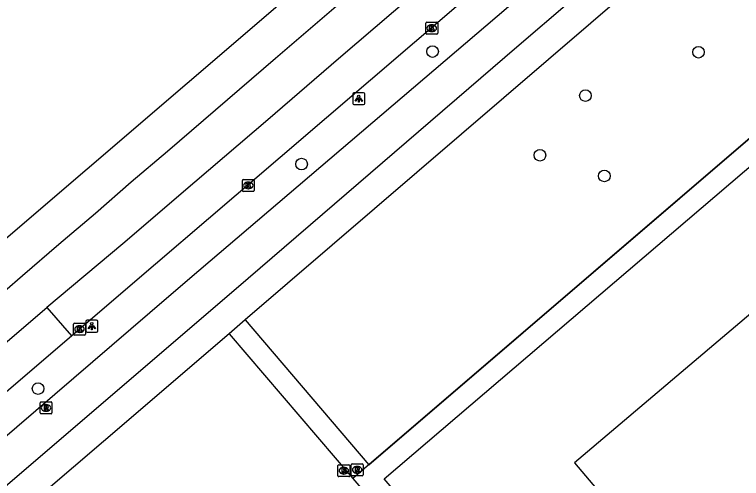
# Model space of a CAD drawing. Extents: x 159053 to 160041, y 380450 to 381422.
# Drawn here: x 159140.2 to 159201.4, y 381185.8 to 381224.9 of the extents above; entities that cross this region are included whole.
import ezdxf

# ---------------------------------------------------------------- set-up
doc = ezdxf.new("R2010")
doc.units = 0
for name, color, linetype in [('IMGEO_Boom', 7, 'Continuous'), ('IMGEO_Fietspad_gesloten', 7, 'Continuous'), ('IMGEO_Kolk', 7, 'Continuous'), ('IMGEO_Lichtpunt', 7, 'Continuous'), ('IMGEO_OVBaan_gesloten', 7, 'Continuous'), ('IMGEO_Pand', 7, 'Continuous'), ('IMGEO_Pand_overbouw', 7, 'Continuous'), ('IMGEO_Rijbaan_regionaal_gesloten', 7, 'Continuous'), ('IMGEO_Rioolput', 7, 'Continuous'), ('IMGEO_Voetpad_open', 7, 'Continuous')]:
    doc.layers.add(name, color=color, linetype=linetype)

msp = doc.modelspace()

# ---------------------------------------------------------------- linework, layer by layer
at = {"layer": 'IMGEO_Boom'}
for centre in [(159175.406, 381221.749), (159197.817, 381221.691), (159188.29, 381218.037), (159184.457, 381213.014), (159164.37, 381212.271), (159189.884, 381211.272), (159142.161, 381193.358)]:
    msp.add_circle(centre, 0.489, dxfattribs=at)
at = {"layer": 'IMGEO_Fietspad_gesloten'}
for points in [[(159127.177, 381178.813), (159129.142, 381180.518), (159151.57, 381199.758), (159154.961, 381202.667), (159160.659, 381207.528), (159189.61, 381232.226), (159193.266, 381235.559), (159199.551, 381240.945)], [(159108.979, 381159.184), (159130.347, 381177.389), (159158.844, 381201.787), (159182.496, 381222.154), (159195.92, 381233.637), (159197.05, 381234.658), (159202.543, 381239.42)]]:
    msp.add_lwpolyline(points, dxfattribs=at)
at = {"layer": 'IMGEO_Kolk'}
for p, q in [((159174.913, 381224.216), (159175.765, 381224.216)), ((159174.838, 381223.29), (159174.838, 381224.142)), ((159175.326, 381223.996), (159175.351, 381223.996)), ((159175.839, 381224.142), (159175.839, 381223.29)), ((159175.765, 381223.216), (159174.913, 381223.216)), ((159175.349, 381223.436), (159175.324, 381223.436)), ((159159.379, 381210.048), (159159.379, 381210.9)), ((159159.454, 381210.974), (159160.306, 381210.974)), ((159159.867, 381210.754), (159159.892, 381210.754)), ((159160.38, 381210.9), (159160.38, 381210.048)), ((159159.89, 381210.194), (159159.865, 381210.194)), ((159160.306, 381209.974), (159159.454, 381209.974)), ((159145.151, 381197.945), (159145.151, 381198.797)), ((159145.226, 381198.871), (159146.078, 381198.871)), ((159145.639, 381198.651), (159145.664, 381198.651)), ((159146.152, 381198.797), (159146.152, 381197.945)), ((159146.078, 381197.871), (159145.226, 381197.871)), ((159145.662, 381198.091), (159145.637, 381198.091))]:
    msp.add_line(p, q, dxfattribs=at)
for points in [[(159174.913, 381224.216), (159175.765, 381224.216)], [(159174.838, 381223.29), (159174.838, 381224.142)], [(159175.159, 381223.916), (159175.282, 381223.916), (159175.282, 381223.765), (159175.412, 381223.916), (159175.576, 381223.916), (159175.43, 381223.765), (159175.583, 381223.516), (159175.431, 381223.516), (159175.346, 381223.68), (159175.282, 381223.613), (159175.282, 381223.516), (159175.159, 381223.516), (159175.159, 381223.916)], [(159175.839, 381224.142), (159175.839, 381223.29)], [(159175.765, 381223.216), (159174.913, 381223.216)], [(159159.379, 381210.048), (159159.379, 381210.9)], [(159159.454, 381210.974), (159160.306, 381210.974)], [(159160.38, 381210.9), (159160.38, 381210.048)], [(159159.7, 381210.674), (159159.823, 381210.674), (159159.823, 381210.523), (159159.953, 381210.674), (159160.117, 381210.674), (159159.971, 381210.523), (159160.124, 381210.274), (159159.972, 381210.274), (159159.887, 381210.438), (159159.823, 381210.371), (159159.823, 381210.274), (159159.7, 381210.274), (159159.7, 381210.674)], [(159160.306, 381209.974), (159159.454, 381209.974)], [(159145.151, 381197.945), (159145.151, 381198.797)], [(159145.226, 381198.871), (159146.078, 381198.871)], [(159145.472, 381198.571), (159145.595, 381198.571), (159145.595, 381198.42), (159145.725, 381198.571), (159145.889, 381198.571), (159145.743, 381198.42), (159145.896, 381198.171), (159145.744, 381198.171), (159145.659, 381198.335), (159145.595, 381198.268), (159145.595, 381198.171), (159145.472, 381198.171), (159145.472, 381198.571)], [(159146.152, 381198.797), (159146.152, 381197.945)], [(159146.078, 381197.871), (159145.226, 381197.871)]]:
    msp.add_lwpolyline(points, dxfattribs=at)
for centre, start, end in [((159174.915, 381224.14), 91.55205, 178.44795), ((159174.915, 381224.14), 91.55205, 178.44795), ((159175.763, 381224.14), 1.55205, 88.44795), ((159175.763, 381224.14), 1.55205, 88.44795), ((159174.915, 381223.292), 181.55205, 268.44795), ((159174.915, 381223.292), 181.55205, 268.44795), ((159175.763, 381223.292), 271.55205, 358.44795), ((159175.763, 381223.292), 271.55205, 358.44795), ((159159.456, 381210.898), 91.55205, 178.44795), ((159159.456, 381210.898), 91.55205, 178.44795), ((159160.304, 381210.898), 1.55205, 88.44795), ((159160.304, 381210.898), 1.55205, 88.44795), ((159159.456, 381210.05), 181.55205, 268.44795), ((159159.456, 381210.05), 181.55205, 268.44795), ((159160.304, 381210.05), 271.55205, 358.44795), ((159160.304, 381210.05), 271.55205, 358.44795), ((159145.228, 381198.795), 91.55205, 178.44795), ((159145.228, 381198.795), 91.55205, 178.44795), ((159146.076, 381198.795), 1.55205, 88.44795), ((159146.076, 381198.795), 1.55205, 88.44795), ((159145.228, 381197.947), 181.55205, 268.44795), ((159145.228, 381197.947), 181.55205, 268.44795), ((159146.076, 381197.947), 271.55205, 358.44795), ((159146.076, 381197.947), 271.55205, 358.44795)]:
    msp.add_arc(centre, 0.0765, start, end, dxfattribs=at)
for centre, major_axis, ratio, start_param, end_param in [((159175.325, 381223.716), (-0.387, 0.002), 0.722429, 4.712389, 7.853982), ((159175.35, 381223.716), (-0.39, 0.002), 0.717154, 1.570796, 4.712389), ((159159.866, 381210.474), (-0.387, 0.002), 0.722429, 4.712389, 7.853982), ((159159.891, 381210.474), (-0.39, 0.002), 0.717154, 1.570796, 4.712389), ((159145.638, 381198.371), (-0.387, 0.002), 0.722429, 4.712389, 7.853982), ((159145.663, 381198.371), (-0.39, 0.002), 0.717154, 1.570796, 4.712389)]:
    msp.add_ellipse(centre, major_axis=major_axis, ratio=ratio, start_param=start_param, end_param=end_param, dxfattribs=at)
at = {"layer": 'IMGEO_Lichtpunt'}
for p, q in [((159168.693, 381218.181), (159168.693, 381217.374)), ((159168.693, 381218.181), (159168.693, 381217.374)), ((159169.595, 381218.276), (159168.787, 381218.276)), ((159169.595, 381218.276), (159168.787, 381218.276)), ((159169.689, 381217.374), (159169.689, 381218.181)), ((159169.689, 381217.374), (159169.689, 381218.181)), ((159168.787, 381217.28), (159169.595, 381217.28)), ((159168.787, 381217.28), (159169.595, 381217.28)), ((159147.096, 381199.116), (159146.288, 381199.116)), ((159147.096, 381199.116), (159146.288, 381199.116)), ((159146.194, 381199.021), (159146.194, 381198.214)), ((159146.194, 381199.021), (159146.194, 381198.214)), ((159147.19, 381198.214), (159147.19, 381199.021)), ((159147.19, 381198.214), (159147.19, 381199.021)), ((159146.288, 381198.12), (159147.096, 381198.12)), ((159146.288, 381198.12), (159147.096, 381198.12))]:
    msp.add_line(p, q, dxfattribs=at)
for points in [[(159169.067, 381217.845), (159169.106, 381217.817), (159168.918, 381217.555), (159168.88, 381217.582), (159169.067, 381217.845)], [(159169.169, 381217.797), (159169.216, 381217.797), (159169.216, 381217.475), (159169.169, 381217.475), (159169.169, 381217.797)], [(159169.279, 381217.817), (159169.317, 381217.844), (159169.504, 381217.582), (159169.465, 381217.554), (159169.279, 381217.817)], [(159146.568, 381198.685), (159146.607, 381198.657), (159146.419, 381198.395), (159146.381, 381198.422), (159146.568, 381198.685)], [(159146.67, 381198.637), (159146.717, 381198.637), (159146.717, 381198.315), (159146.67, 381198.315), (159146.67, 381198.637)], [(159146.78, 381198.657), (159146.818, 381198.684), (159147.005, 381198.422), (159146.966, 381198.394), (159146.78, 381198.657)]]:
    msp.add_lwpolyline(points, dxfattribs=at)
for centre in [(159169.192, 381217.979), (159146.693, 381198.819)]:
    msp.add_circle(centre, 0.0994, dxfattribs=at)
for centre, start, end in [((159168.787, 381218.181), 90, 180), ((159168.787, 381218.181), 90, 180), ((159169.595, 381218.181), 0, 90), ((159169.595, 381218.181), 0, 90), ((159168.787, 381217.374), 180, 270), ((159168.787, 381217.374), 180, 270), ((159169.595, 381217.374), 270, 0), ((159169.595, 381217.374), 270, 360), ((159146.288, 381199.021), 90, 180), ((159146.288, 381199.021), 90, 180), ((159147.096, 381199.021), 0, 90), ((159147.096, 381199.021), 0, 90), ((159146.288, 381198.214), 180, 270), ((159146.288, 381198.214), 180, 270), ((159147.096, 381198.214), 270, 0), ((159147.096, 381198.214), 270, 360)]:
    msp.add_arc(centre, 0.0946, start, end, dxfattribs=at)
at = {"layer": 'IMGEO_OVBaan_gesloten'}
for points in [[(159090.156, 381153.792), (159089.567, 381154.567), (159142.906, 381200.205)], [(159142.906, 381200.205), (159144.985, 381197.81)], [(159125.306, 381180.977), (159144.985, 381197.81)]]:
    msp.add_lwpolyline(points, dxfattribs=at)
at = {"layer": 'IMGEO_Pand'}
for points in [[(159204.697, 381166.217), (159203.481, 381167.645), (159193.829, 381159.398), (159185.489, 381169.145), (159184.952, 381168.684), (159183.585, 381170.288), (159183.438, 381170.172), (159181.985, 381171.85), (159182.128, 381171.975), (159179.119, 381175.513), (159179.666, 381175.981), (159173.652, 381183.04), (159171.34, 381185.754), (159208.994, 381217.897), (159211.279, 381215.206), (159213.579, 381212.498), (159213.685, 381212.589), (159231.66, 381191.536), (159210.522, 381173.486), (159211.653, 381172.164)], [(159216.984, 381190.828), (159206.446, 381203.264), (159187.373, 381187.101), (159197.911, 381174.666), (159216.984, 381190.828)]]:
    msp.add_lwpolyline(points, dxfattribs=at)
at = {"layer": 'IMGEO_Pand_overbouw'}
for points in [[(159211.653, 381172.164), (159234.166, 381191.389), (159212.743, 381216.45), (159211.769, 381217.59), (159210.482, 381219.096), (159209.242, 381220.546), (159168.702, 381185.792)], [(159171.34, 381185.754), (159208.994, 381217.897), (159211.279, 381215.206), (159213.579, 381212.498), (159213.685, 381212.589), (159231.66, 381191.536), (159210.522, 381173.486)]]:
    msp.add_lwpolyline(points, dxfattribs=at)
msp.add_lwpolyline([(159216.984, 381190.828), (159206.446, 381203.264), (159187.373, 381187.101), (159197.911, 381174.666)], close=True, dxfattribs=at)
at = {"layer": 'IMGEO_Rijbaan_regionaal_gesloten'}
for points in [[(159194.213, 381253.044), (159189.014, 381248.453), (159137.659, 381204.458), (159109.432, 381180.391), (159079.399, 381155.036), (159078.121, 381154.104), (159077.912, 381153.94)], [(159195.525, 381249.821), (159192.549, 381247.265), (159186.502, 381242.075), (159183.448, 381239.478), (159180.443, 381236.862), (159177.379, 381234.249), (159174.317, 381231.634), (159168.263, 381226.412), (159162.167, 381221.149), (159159.13, 381218.561), (159156.098, 381215.954), (159153.078, 381213.34), (159150.02, 381210.741), (159146.999, 381208.096), (159143.9, 381205.494), (159140.864, 381202.871), (159137.841, 381200.265)], [(159196.902, 381246.438), (159188.08, 381238.831), (159179.748, 381231.662), (159173.664, 381226.433), (159167.468, 381221.145), (159161.534, 381215.995), (159155.363, 381210.741), (159149.308, 381205.554), (159142.906, 381200.205)], [(159144.985, 381197.81), (159149.731, 381201.872), (159158.845, 381209.673), (159196.536, 381241.932), (159198.149, 381243.375)]]:
    msp.add_lwpolyline(points, dxfattribs=at)
at = {"layer": 'IMGEO_Rioolput'}
for p, q in [((159142.333, 381191.312), (159142.333, 381192.164)), ((159142.408, 381192.238), (159143.26, 381192.238)), ((159142.821, 381192.018), (159142.846, 381192.018)), ((159143.334, 381192.164), (159143.334, 381191.312)), ((159143.26, 381191.238), (159142.408, 381191.238)), ((159142.844, 381191.458), (159142.819, 381191.458)), ((159167.43, 381186.023), (159167.43, 381186.875)), ((159167.505, 381186.949), (159168.357, 381186.949)), ((159168.431, 381186.875), (159168.431, 381186.023)), ((159168.553, 381186.095), (159168.553, 381186.947)), ((159168.628, 381187.021), (159169.48, 381187.021)), ((159169.041, 381186.801), (159169.066, 381186.801)), ((159169.554, 381186.947), (159169.554, 381186.095)), ((159167.918, 381186.729), (159167.943, 381186.729)), ((159169.064, 381186.241), (159169.039, 381186.241)), ((159168.357, 381185.949), (159167.505, 381185.949)), ((159167.941, 381186.169), (159167.916, 381186.169)), ((159169.48, 381186.021), (159168.628, 381186.021))]:
    msp.add_line(p, q, dxfattribs=at)
for points in [[(159142.333, 381191.312), (159142.333, 381192.164)], [(159142.408, 381192.238), (159143.26, 381192.238)], [(159142.922, 381191.936), (159142.67, 381191.938), (159142.67, 381191.538)], [(159142.67, 381191.538), (159142.794, 381191.538), (159142.794, 381191.7), (159142.805, 381191.7)], [(159142.848, 381191.857), (159142.794, 381191.857), (159142.794, 381191.776)], [(159142.794, 381191.776), (159142.846, 381191.776)], [(159143.334, 381192.164), (159143.334, 381191.312)], [(159143.26, 381191.238), (159142.408, 381191.238)], [(159142.852, 381191.671), (159142.923, 381191.538), (159143.063, 381191.538), (159142.998, 381191.664)], [(159167.43, 381186.023), (159167.43, 381186.875)], [(159167.505, 381186.949), (159168.357, 381186.949)], [(159168.431, 381186.875), (159168.431, 381186.023)], [(159168.553, 381186.095), (159168.553, 381186.947)], [(159168.628, 381187.021), (159169.48, 381187.021)], [(159169.554, 381186.947), (159169.554, 381186.095)], [(159168.019, 381186.647), (159167.767, 381186.649), (159167.767, 381186.249)], [(159167.767, 381186.249), (159167.891, 381186.249), (159167.891, 381186.411), (159167.902, 381186.411)], [(159167.945, 381186.568), (159167.891, 381186.568), (159167.891, 381186.487)], [(159167.891, 381186.487), (159167.943, 381186.487)], [(159167.949, 381186.382), (159168.02, 381186.249), (159168.16, 381186.249), (159168.095, 381186.375)], [(159169.142, 381186.719), (159168.89, 381186.721), (159168.89, 381186.321)], [(159168.89, 381186.321), (159169.014, 381186.321), (159169.014, 381186.483), (159169.025, 381186.483)], [(159169.068, 381186.64), (159169.014, 381186.64), (159169.014, 381186.559)], [(159169.014, 381186.559), (159169.066, 381186.559)], [(159169.072, 381186.454), (159169.143, 381186.321), (159169.283, 381186.321), (159169.218, 381186.447)], [(159168.357, 381185.949), (159167.505, 381185.949)], [(159169.48, 381186.021), (159168.628, 381186.021)]]:
    msp.add_lwpolyline(points, dxfattribs=at)
for centre, radius, start, end in [((159142.41, 381192.162), 0.0765, 91.55205, 178.44795), ((159142.41, 381192.162), 0.0765, 91.55205, 178.44795), ((159142.804, 381191.647), 0.0533, 26.02933, 88.69889), ((159142.83, 381191.965), 0.19, 274.7715, 282.96867), ((159142.854, 381191.761), 0.0964, 77.00612, 93.18647), ((159142.868, 381191.818), 0.0378, 276.66336, 79.67722), ((159142.921, 381191.826), 0.109, 350.36119, 89.41601), ((159142.919, 381191.826), 0.112, 277.58423, 350.98172), ((159142.903, 381191.611), 0.108, 29.51342, 73.79051), ((159143.258, 381192.162), 0.0765, 1.55205, 88.44795), ((159143.258, 381192.162), 0.0765, 1.55205, 88.44795), ((159142.41, 381191.314), 0.0765, 181.55205, 268.44795), ((159142.41, 381191.314), 0.0765, 181.55205, 268.44795), ((159143.258, 381191.314), 0.0765, 271.55205, 358.44795), ((159143.258, 381191.314), 0.0765, 271.55205, 358.44795), ((159167.507, 381186.873), 0.0765, 91.55205, 178.44795), ((159167.507, 381186.873), 0.0765, 91.55205, 178.44795), ((159168.355, 381186.873), 0.0765, 1.55205, 88.44795), ((159168.355, 381186.873), 0.0765, 1.55205, 88.44795), ((159168.63, 381186.945), 0.0765, 91.55205, 178.44795), ((159168.63, 381186.945), 0.0765, 91.55205, 178.44795), ((159169.478, 381186.945), 0.0765, 1.55205, 88.44795), ((159169.478, 381186.945), 0.0765, 1.55205, 88.44795), ((159167.901, 381186.358), 0.0533, 26.02933, 88.69889), ((159167.927, 381186.676), 0.19, 274.7715, 282.96867), ((159167.951, 381186.472), 0.0964, 77.00612, 93.18647), ((159167.965, 381186.529), 0.0378, 276.66336, 79.67722), ((159168.018, 381186.537), 0.109, 350.36119, 89.41601), ((159168.016, 381186.537), 0.112, 277.58423, 350.98172), ((159168, 381186.322), 0.108, 29.51342, 73.79051), ((159169.024, 381186.43), 0.0533, 26.02933, 88.69889), ((159169.05, 381186.748), 0.19, 274.7715, 282.96867), ((159169.074, 381186.544), 0.0964, 77.00612, 93.18647), ((159169.088, 381186.601), 0.0378, 276.66336, 79.67722), ((159169.141, 381186.609), 0.109, 350.36119, 89.41601), ((159169.139, 381186.609), 0.112, 277.58423, 350.98172), ((159169.123, 381186.394), 0.108, 29.51342, 73.79051), ((159167.507, 381186.025), 0.0765, 181.55205, 268.44795), ((159167.507, 381186.025), 0.0765, 181.55205, 268.44795), ((159168.355, 381186.025), 0.0765, 271.55205, 358.44795), ((159168.355, 381186.025), 0.0765, 271.55205, 358.44795), ((159168.63, 381186.097), 0.0765, 181.55205, 268.44795), ((159168.63, 381186.097), 0.0765, 181.55205, 268.44795), ((159169.478, 381186.097), 0.0765, 271.55205, 358.44795), ((159169.478, 381186.097), 0.0765, 271.55205, 358.44795)]:
    msp.add_arc(centre, radius, start, end, dxfattribs=at)
for centre, major_axis, ratio, start_param, end_param in [((159142.82, 381191.738), (-0.387, 0.002), 0.722429, 4.712389, 7.853982), ((159142.845, 381191.738), (-0.39, 0.002), 0.717154, 1.570796, 4.712389), ((159169.04, 381186.521), (-0.387, 0.002), 0.722429, 4.712389, 7.853982), ((159169.065, 381186.521), (-0.39, 0.002), 0.717154, 1.570796, 4.712389), ((159167.917, 381186.449), (-0.387, 0.002), 0.722429, 4.712389, 7.853982), ((159167.942, 381186.449), (-0.39, 0.002), 0.717154, 1.570796, 4.712389)]:
    msp.add_ellipse(centre, major_axis=major_axis, ratio=ratio, start_param=start_param, end_param=end_param, dxfattribs=at)
at = {"layer": 'IMGEO_Voetpad_open'}
for points in [[(159209.72, 381236.419), (159201.154, 381233.903), (159199.656, 381233.519), (159159.622, 381199.152)], [(159159.622, 381199.152), (159170.031, 381186.931), (159209.242, 381220.546), (159209.424, 381220.333), (159220.079, 381229.536)], [(159159.622, 381199.152), (159158.254, 381197.977)], [(159158.254, 381197.977), (159147.691, 381188.91), (159105.47, 381152.828)], [(159158.254, 381197.977), (159168.702, 381185.792), (159172.151, 381181.759)]]:
    msp.add_lwpolyline(points, dxfattribs=at)

doc.saveas('drawing.dxf')
